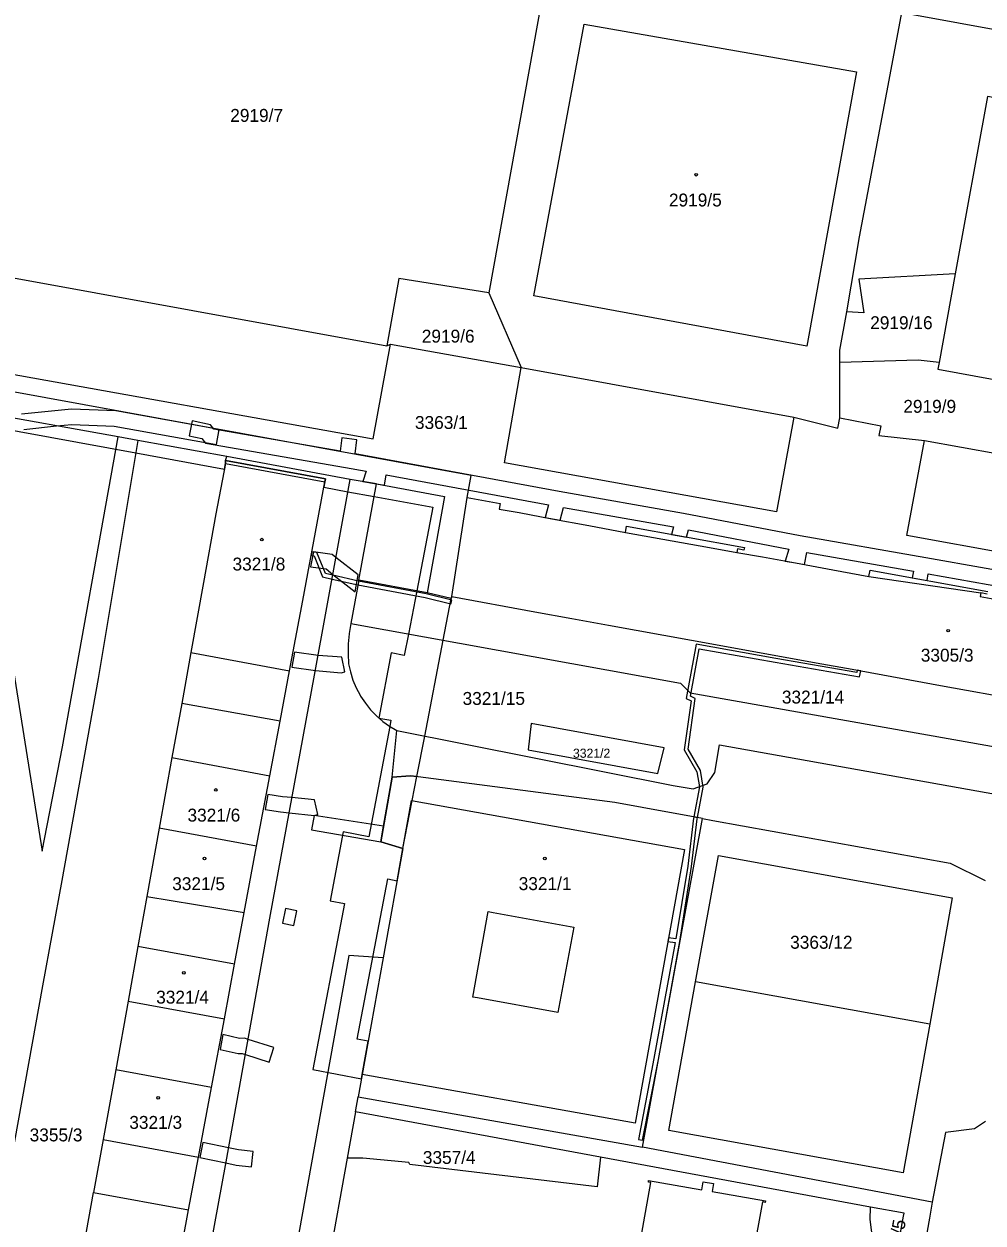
# Model space of a CAD drawing. Extents: x -756746 to -753363, y -1166406 to -1161727.
# Drawn here: x -756138.5 to -756012.2, y -1165220.9 to -1165063.1 of the extents above; entities that cross this region are included whole.
import ezdxf

# ---------------------------------------------------------------- set-up
doc = ezdxf.new("R2010")
doc.units = 0
for name, color, linetype in [('Hranice parcel', 7, 'Continuous'), ('Parcelní čísla', 7, 'Continuous'), ('Vnitřní kresba', 7, 'Continuous'), ('Věcná břemena k části', 7, 'Continuous'), ('Značky budov', 7, 'Continuous')]:
    doc.layers.add(name, color=color, linetype=linetype)

msp = doc.modelspace()

# ---------------------------------------------------------------- linework, layer by layer
at = {"layer": 'Hranice parcel'}
for p, q in [((-756069.09, -1165053.12), (-756077.29, -1165098.47)), ((-756141.83, -1165096.13), (-756090.74, -1165105.46)), ((-756015.89, -1165095.98), (-756018.02, -1165107.64)), ((-756077.29, -1165098.47), (-756073.03, -1165108.3)), ((-756031.07, -1165114.92), (-756031.09, -1165107.65)), ((-756111.79, -1165120.01), (-756123.5, -1165117.9)), ((-756111.96, -1165120.53), (-756111.79, -1165120.01)), ((-756095.54, -1165123.02), (-756111.79, -1165120.01)), ((-756094.41, -1165136.28), (-756095.46, -1165142.01)), ((-756104.77, -1165154.87), (-756117.73, -1165152.53)), ((-756090.01, -1165162.24), (-756089.4, -1165156.08)), ((-756107.86, -1165171.33), (-756120.69, -1165168.96)), ((-756110.77, -1165186.86), (-756123.49, -1165184.51)), ((-756113.81, -1165203.07), (-756126.42, -1165200.75)), ((-756094.85, -1165206.3), (-756094.5, -1165204.31)), ((-756094.85, -1165206.3), (-756095.95, -1165212.38)), ((-756062.61, -1165212.25), (-756094.85, -1165206.3)), ((-756027.04, -1165218.82), (-756062.61, -1165212.25)), ((-756129.33, -1165216.89), (-756116.83, -1165219.19))]:
    msp.add_line(p, q, dxfattribs=at)
for points in [[(-756030.15, -1165100.95), (-756028.49, -1165091.08), (-756024.59, -1165070.49), (-756022.9, -1165061.55)], [(-756022.9, -1165061.55), (-755956.73, -1165073.63), (-755955.35, -1165073.89), (-755955.29, -1165073.59), (-755917.1, -1165080.69), (-755916.12, -1165080.87), (-755921.3, -1165106.43)], [(-755978.99, -1165096.63), (-755975.8, -1165079.06), (-756011.62, -1165072.61), (-756015.89, -1165095.98)], [(-756077.29, -1165098.47), (-756089.14, -1165096.57), (-756090.74, -1165105.46)], [(-756015.89, -1165095.98), (-756028.57, -1165096.68), (-756027.93, -1165101.08), (-756030.15, -1165100.95)], [(-756031.09, -1165107.65), (-756031.09, -1165106.03), (-756030.15, -1165100.95)], [(-756090.74, -1165105.46), (-756090.25, -1165105.23), (-756073.03, -1165108.3)], [(-756123.5, -1165117.9), (-756126.09, -1165117.44), (-756144.77, -1165114.11), (-756146.31, -1165113.83), (-756147.35, -1165107.85)], [(-756018.02, -1165107.64), (-756020.76, -1165107.35), (-756031.09, -1165107.65)], [(-756018.02, -1165107.64), (-756018.18, -1165108.53), (-756005.96, -1165110.74)], [(-756073.03, -1165108.3), (-756037.15, -1165114.85), (-756031.32, -1165116.27), (-756031.07, -1165114.92)], [(-756031.07, -1165114.92), (-756025.7, -1165115.96), (-756025.94, -1165117.24), (-756019.95, -1165117.89), (-756005.3, -1165120.54)], [(-756123.5, -1165117.9), (-756128.71, -1165149.22), (-756133.53, -1165175.81), (-756136.04, -1165189.68), (-756142.01, -1165222.54), (-756147.67, -1165253.74), (-756148.58, -1165258.72), (-756151.4, -1165267.5), (-756153.45, -1165269.67), (-756159.75, -1165276.35), (-756169.92, -1165287.15), (-756163.38, -1165293.27)], [(-756111.96, -1165120.53), (-756111.97, -1165120.95), (-756113.23, -1165127.56), (-756114.86, -1165136.59), (-756116.52, -1165145.81), (-756117.73, -1165152.53)], [(-756104.77, -1165154.87), (-756103.53, -1165148.24), (-756101.79, -1165138.95), (-756100.11, -1165129.97), (-756098.87, -1165123.35), (-756098.79, -1165122.94), (-756111.96, -1165120.53)], [(-756140.12, -1165308.06), (-756137, -1165302.93), (-756133.74, -1165295.68), (-756131.97, -1165289.84), (-756131.26, -1165286.5), (-756127.8, -1165281.93), (-756126.41, -1165276.15), (-756124.34, -1165276.64), (-756120.18, -1165258.76), (-756117.68, -1165244.88), (-756113.4, -1165221.25), (-756111.89, -1165212.86), (-756106.13, -1165180.8), (-756100.24, -1165148.78), (-756095.54, -1165123.02)], [(-756094.41, -1165136.28), (-756092.07, -1165123.61), (-756095.54, -1165123.02)], [(-756082.18, -1165138.45), (-756080.14, -1165125.39), (-756075.78, -1165126.18), (-756075.92, -1165126.94), (-756073.32, -1165127.4), (-756068.99, -1165128.21), (-756064.13, -1165129.11), (-756059.3, -1165130.01), (-756059.15, -1165129.19), (-756043.65, -1165131.99), (-756043.71, -1165132.33), (-756044.55, -1165132.18), (-756044.63, -1165132.63), (-756041.25, -1165133.23), (-756036.92, -1165134.02), (-756031.99, -1165134.93), (-756027.24, -1165135.8), (-756027.1, -1165134.99), (-756011.6, -1165137.79)], [(-756082.18, -1165138.45), (-756082.23, -1165138.72), (-756085.42, -1165137.94), (-756094.41, -1165136.28)], [(-756011.66, -1165138.12), (-756012.5, -1165137.97), (-756012.59, -1165138.44), (-756009.23, -1165139.05)], [(-756082.18, -1165138.45), (-756071.23, -1165140.44), (-756066.37, -1165141.32), (-756061.54, -1165142.2), (-756050.63, -1165144.18), (-756039.74, -1165146.16), (-756034.2, -1165147.17), (-756029.45, -1165148.03), (-756017.82, -1165150.15), (-756007.09, -1165152.1), (-756001.97, -1165153.03), (-755997.4, -1165153.86), (-755985.74, -1165155.98), (-755975.05, -1165157.92), (-755969.99, -1165158.84), (-755965.37, -1165159.68), (-755951.22, -1165162.26), (-755936.7, -1165164.9), (-755936.74, -1165165.14), (-755936.42, -1165165.2), (-755934.12, -1165152.51)], [(-756095.46, -1165142.01), (-756095.68, -1165143.31), (-756095.69, -1165143.36), (-756095.81, -1165144.67), (-756095.83, -1165145.99), (-756095.75, -1165147.3), (-756095.52, -1165148.38), (-756095.19, -1165149.44), (-756094.77, -1165150.46), (-756094.25, -1165151.44), (-756094.17, -1165151.58), (-756093.55, -1165152.5), (-756092.86, -1165153.36), (-756092.09, -1165154.16), (-756091.25, -1165154.88), (-756090.35, -1165155.52), (-756089.4, -1165156.08)], [(-756095.46, -1165142.01), (-756052.05, -1165149.86), (-756050.8, -1165151.12), (-756005.39, -1165159.15)], [(-756117.73, -1165152.53), (-756119.01, -1165159.64), (-756120.69, -1165168.96)], [(-756107.86, -1165171.33), (-756106.12, -1165162.06), (-756104.77, -1165154.87)], [(-756055.06, -1165161.74), (-756054.19, -1165158.35), (-756071.74, -1165155.16), (-756072.12, -1165158.61), (-756055.06, -1165161.74)], [(-756089.4, -1165156.08), (-756053.01, -1165163.31), (-756050.41, -1165163.78), (-756048.53, -1165163.11), (-756047.53, -1165161.61), (-756046.91, -1165157.96), (-756006.43, -1165165.21), (-756005.39, -1165159.15)], [(-756094.5, -1165204.31), (-756057.08, -1165210.94), (-756049.18, -1165167.66), (-756057.12, -1165166.22), (-756060.7, -1165165.57), (-756087.61, -1165162.03), (-756090.01, -1165162.24)], [(-756090.01, -1165162.24), (-756091.53, -1165170.72), (-756088.6, -1165171.61), (-756091.21, -1165186.02), (-756093.97, -1165201.35), (-756094.5, -1165204.31)], [(-756120.69, -1165168.96), (-756122.31, -1165177.93), (-756123.49, -1165184.51)], [(-756110.77, -1165186.86), (-756109.49, -1165180.04), (-756107.86, -1165171.33)], [(-756016.27, -1165178.13), (-756019.25, -1165194.75), (-756050.07, -1165189.15), (-756047.07, -1165172.53), (-756016.27, -1165178.13)], [(-756123.49, -1165184.51), (-756124.79, -1165191.72), (-756126.42, -1165200.75)], [(-756113.81, -1165203.07), (-756112.11, -1165194.03), (-756110.77, -1165186.86)], [(-756126.42, -1165200.75), (-756128.07, -1165209.94), (-756129.33, -1165216.89)], [(-756116.83, -1165219.19), (-756115.53, -1165212.24), (-756113.81, -1165203.07)], [(-756062.61, -1165212.25), (-756063.05, -1165216.16), (-756087.7, -1165213.23), (-756087.83, -1165212.96), (-756093.86, -1165212.39), (-756095.95, -1165212.38)], [(-756095.95, -1165212.38), (-756098.37, -1165225.8), (-756099.21, -1165227.2), (-756101.92, -1165231.7)], [(-756057.24, -1165222.75), (-756055.96, -1165215.58), (-756056.29, -1165215.52), (-756056.26, -1165215.33), (-756049.24, -1165216.55), (-756049.06, -1165215.5), (-756047.71, -1165215.73), (-756047.89, -1165216.78), (-756040.86, -1165218.01), (-756040.9, -1165218.21), (-756041.24, -1165218.15), (-756045.16, -1165239.53)], [(-756132.2, -1165232.84), (-756130.57, -1165223.76), (-756129.33, -1165216.89)], [(-756119.81, -1165235.12), (-756118.11, -1165226.05), (-756117.1, -1165220.62), (-756116.83, -1165219.19)], [(-756025.33, -1165234.65), (-756025.67, -1165231.28), (-756027.07, -1165220.47), (-756027.04, -1165218.82)], [(-756025.33, -1165234.65), (-756022.85, -1165220.96), (-756022.68, -1165220.01), (-756022.61, -1165219.64), (-756027.04, -1165218.82)]]:
    msp.add_lwpolyline(points, dxfattribs=at)
at = {"layer": 'Vnitřní kresba'}
for p, q in [((-756071.35, -1165098.85), (-756064.74, -1165063.12)), ((-756064.74, -1165063.12), (-756028.9, -1165069.38)), ((-756028.9, -1165069.38), (-756035.43, -1165105.51)), ((-756035.43, -1165105.51), (-756071.35, -1165098.85)), ((-756092.53, -1165117.68), (-756090.25, -1165105.23)), ((-756147.35, -1165107.85), (-756092.53, -1165117.68)), ((-756075.25, -1165120.83), (-756073.03, -1165108.3)), ((-756145.15, -1165115.26), (-756136.1, -1165171.96)), ((-756037.15, -1165114.85), (-756039.43, -1165127.31)), ((-756133.44, -1165158.25), (-756126.09, -1165117.44)), ((-756022.25, -1165130.43), (-756019.95, -1165117.89)), ((-756111.97, -1165120.95), (-756098.87, -1165123.35)), ((-756039.43, -1165127.31), (-756075.25, -1165120.83)), ((-756092.07, -1165123.61), (-756083.12, -1165125.28)), ((-756083.12, -1165125.28), (-756085.42, -1165137.94)), ((-756059.3, -1165130.01), (-756048.23, -1165131.99)), ((-755986.33, -1165136.96), (-756022.25, -1165130.43)), ((-756048.23, -1165131.99), (-756044.63, -1165132.63)), ((-756027.24, -1165135.8), (-756012.5, -1165137.97)), ((-756116.52, -1165145.81), (-756103.53, -1165148.24)), ((-756136.1, -1165171.96), (-756133.44, -1165158.25)), ((-756119.01, -1165159.64), (-756106.12, -1165162.06)), ((-756088.6, -1165171.61), (-756087.46, -1165165.31)), ((-756087.46, -1165165.31), (-756051.54, -1165171.76)), ((-756049.18, -1165167.66), (-756047.78, -1165167.94)), ((-756047.78, -1165167.94), (-756016.53, -1165173.53)), ((-756051.54, -1165171.76), (-756058.03, -1165207.79)), ((-756016.53, -1165173.53), (-756011.95, -1165175.85)), ((-756122.31, -1165177.93), (-756109.49, -1165180.04)), ((-756079.4, -1165191.17), (-756077.39, -1165179.9)), ((-756077.39, -1165179.9), (-756076.74, -1165180.02)), ((-756076.74, -1165180.02), (-756066.08, -1165181.98)), ((-756066.08, -1165181.98), (-756068.19, -1165193.21)), ((-756095.74, -1165185.69), (-756103.2, -1165227.08)), ((-756091.21, -1165186.02), (-756095.74, -1165185.69)), ((-756053.61, -1165208.75), (-756050.07, -1165189.15)), ((-756124.79, -1165191.72), (-756112.11, -1165194.03)), ((-756078.78, -1165191.28), (-756079.4, -1165191.17)), ((-756068.19, -1165193.21), (-756078.78, -1165191.28)), ((-756019.25, -1165194.75), (-756022.76, -1165214.32)), ((-756058.03, -1165207.79), (-756093.97, -1165201.35)), ((-756011.91, -1165207.54), (-756013.33, -1165208.5)), ((-756022.76, -1165214.32), (-756053.61, -1165208.75)), ((-756017.15, -1165209), (-756018.92, -1165218.17)), ((-756013.33, -1165208.5), (-756017.15, -1165209)), ((-756128.07, -1165209.94), (-756115.53, -1165212.24)), ((-756018.92, -1165218.17), (-756057.08, -1165210.94)), ((-756018.92, -1165218.17), (-756019.26, -1165220.26)), ((-756019.26, -1165220.26), (-756031, -1165285.45))]:
    msp.add_line(p, q, dxfattribs=at)
at = {"layer": 'Věcná břemena k části'}
for points in [[(-756150.46, -1165114.66), (-756123.77, -1165119.54), (-756112.11, -1165121.67), (-756111.97, -1165120.95), (-756111.96, -1165120.53), (-756098.79, -1165122.94), (-756098.87, -1165123.35), (-756099.01, -1165124.07), (-756095.84, -1165124.65), (-756092.38, -1165125.28), (-756084.68, -1165126.69), (-756086.79, -1165137.69), (-756087.88, -1165143.38), (-756088.42, -1165146.21), (-756090.15, -1165145.88), (-756091.78, -1165154.44), (-756090.18, -1165154.74), (-756090.33, -1165155.54), (-756093.11, -1165170.06), (-756096.45, -1165169.42), (-756098.18, -1165178.49), (-756096.3, -1165178.85), (-756100.48, -1165200.69), (-756094.07, -1165201.92), (-756093.97, -1165201.35), (-756093.19, -1165197), (-756094.63, -1165196.72), (-756090.59, -1165175.63), (-756089.37, -1165175.86), (-756088.6, -1165171.61), (-756091.53, -1165170.72), (-756091.16, -1165168.67), (-756090.01, -1165162.24), (-756087.61, -1165162.03), (-756086.77, -1165162.14), (-756085.73, -1165156.81), (-756083.29, -1165144.21), (-756082.23, -1165138.72), (-756082.18, -1165138.45), (-756080.14, -1165125.39), (-756079.62, -1165122.53), (-756145.76, -1165110.44)], [(-756138.52, -1165116.44), (-756134.21, -1165115.99), (-756132.2, -1165115.78), (-756126.61, -1165116.02), (-756113.13, -1165118.42), (-756112.78, -1165116.45), (-756126.39, -1165114.02), (-756132.26, -1165113.78), (-756138.82, -1165114.46)], [(-756003.86, -1165136.18), (-756019.77, -1165133.35), (-756036.3, -1165130.45), (-756051.64, -1165127.5), (-756068.02, -1165124.6), (-756092.02, -1165120.17), (-756094.89, -1165119.65), (-756094.65, -1165117.82), (-756096.64, -1165117.56), (-756096.86, -1165119.3), (-756113.48, -1165116.43), (-756113.92, -1165115.85), (-756116.34, -1165115.33), (-756116.76, -1165117.29), (-756115.07, -1165117.65), (-756114.6, -1165118.26), (-756096.17, -1165121.44), (-756093.46, -1165121.94), (-756093.86, -1165123.31), (-756092.07, -1165123.61), (-756091.05, -1165123.8), (-756090.83, -1165122.41), (-756069.43, -1165126.36), (-756069.86, -1165128.05), (-756067.89, -1165128.41), (-756067.45, -1165126.73), (-756052.99, -1165129.29), (-756053.23, -1165130.26), (-756051.26, -1165130.62), (-756051.02, -1165129.65), (-756037.78, -1165132.2), (-756038.29, -1165133.77), (-756036.92, -1165134.02), (-756035.73, -1165134.24), (-756035.44, -1165132.63), (-756021.39, -1165135.09), (-756021.56, -1165135.99), (-756019.6, -1165136.35), (-756019.43, -1165135.44), (-756005.63, -1165137.9)]]:
    msp.add_lwpolyline(points, dxfattribs=at)
for points in [[(-756098.72, -1165134.82), (-756097.82, -1165135.53), (-756094.9, -1165137.83), (-756094.49, -1165135.6), (-756097.42, -1165133.3), (-756097.9, -1165132.92), (-756100.39, -1165132.56), (-756100.76, -1165134.52)], [(-756082.29, -1165139.43), (-756082.17, -1165138.94), (-756085.55, -1165138.08), (-756094.44, -1165136.43), (-756097.84, -1165135.64), (-756098.81, -1165135.42), (-756099.96, -1165132.67), (-756100.6, -1165132.56), (-756100.69, -1165133.05), (-756100.31, -1165133.11), (-756099.18, -1165135.85), (-756097.93, -1165136.14), (-756094.53, -1165136.92), (-756085.66, -1165138.56)], [(-756096.24, -1165148.38), (-756096.64, -1165146.42), (-756099.77, -1165146.19), (-756102.86, -1165145.77), (-756103.23, -1165147.74), (-756100.13, -1165148.17), (-756096.74, -1165148.48)], [(-756028.85, -1165148.45), (-756039.52, -1165146.6), (-756050.01, -1165144.73), (-756051.32, -1165151.87), (-756050.66, -1165152.16), (-756051.57, -1165158.63), (-756049.9, -1165161.52), (-756049.57, -1165163.48), (-756050.32, -1165167.45), (-756049.83, -1165167.54), (-756049.06, -1165163.53), (-756049.42, -1165161.34), (-756051.05, -1165158.53), (-756050.12, -1165151.86), (-756050.76, -1165151.57), (-756049.61, -1165145.31), (-756039.6, -1165147.1), (-756028.47, -1165149.03), (-756028.3, -1165148.24), (-756028.79, -1165148.15)], [(-756086.77, -1165162.14), (-756087.61, -1165162.03), (-756090.01, -1165162.24), (-756091.53, -1165170.72), (-756088.6, -1165171.61)], [(-756099.79, -1165167.14), (-756100.23, -1165165.19), (-756103.21, -1165164.92), (-756104.48, -1165164.81), (-756106.37, -1165164.5), (-756106.74, -1165166.46), (-756104.74, -1165166.79), (-756103.58, -1165166.91), (-756100.3, -1165167.25)], [(-756091.53, -1165170.72), (-756091.16, -1165168.67), (-756100.3, -1165167.25), (-756100.66, -1165169.16)], [(-756051.09, -1165173.92), (-756052.66, -1165183.51), (-756053.63, -1165183.36), (-756053.72, -1165183.85), (-756052.74, -1165184.01), (-756055.55, -1165199.27), (-756057.57, -1165209.91), (-756057.08, -1165210), (-756054.97, -1165199.38), (-756052.14, -1165183.86), (-756050.59, -1165173.98), (-756049.86, -1165167.72), (-756049.83, -1165167.54), (-756050.32, -1165167.45), (-756050.36, -1165167.64)], [(-756104.07, -1165179.5), (-756104.47, -1165181.46), (-756102.95, -1165181.77), (-756102.55, -1165179.81)], [(-756112.3, -1165196.12), (-756112.67, -1165198.08), (-756110.3, -1165198.62), (-756109.75, -1165198.61), (-756109.35, -1165198.73), (-756106.21, -1165199.73), (-756105.61, -1165197.83), (-756109, -1165196.75), (-756109.47, -1165196.6), (-756110.11, -1165196.62)], [(-756114.96, -1165210.31), (-756115.33, -1165212.28), (-756111.91, -1165212.99), (-756110.55, -1165213.28), (-756108.55, -1165213.5), (-756108.33, -1165211.52), (-756110.23, -1165211.3), (-756111.56, -1165211.02)]]:
    msp.add_lwpolyline(points, close=True, dxfattribs=at)
at = {"layer": 'Značky budov'}
for centre in [(-756049.98, -1165082.92), (-756107.18, -1165130.96), (-756016.82, -1165142.94), (-756113.23, -1165163.91), (-756114.73, -1165172.94), (-756069.92, -1165172.93), (-756117.45, -1165187.98), (-756120.82, -1165204.45)]:
    msp.add_circle(centre, 0.175, dxfattribs=at)

# ---------------------------------------------------------------- texts
at = {"layer": 'Parcelní čísla'}
for s, height, p in [('2919/7', 1.7, (-756111.34, -1165075.96)), ('2919/5', 1.7, (-756053.58, -1165087.1)), ('2919/16', 1.7, (-756027.08, -1165103.25)), ('2919/6', 1.7, (-756086.12, -1165105.02)), ('2919/9', 1.7, (-756022.72, -1165114.26)), ('3363/1', 1.7, (-756087.02, -1165116.39)), ('3321/8', 1.7, (-756111.04, -1165135.02)), ('3305/3', 1.7, (-756020.42, -1165147.02)), ('3321/15', 1.7, (-756080.75, -1165152.71)), ('3321/14', 1.7, (-756038.71, -1165152.53)), ('3321/2', 1.2, (-756066.21, -1165159.67)), ('3321/6', 1.7, (-756116.97, -1165168.07)), ('3321/5', 1.7, (-756118.98, -1165177.1)), ('3321/1', 1.7, (-756073.36, -1165177.09)), ('3363/12', 1.7, (-756037.62, -1165184.81)), ('3321/4', 1.7, (-756121.09, -1165192.03)), ('3321/3', 1.7, (-756124.63, -1165208.52)), ('3355/3', 1.7, (-756137.75, -1165210.17)), ('3357/4', 1.7, (-756085.98, -1165213.14))]:
    msp.add_text(s, height=height, dxfattribs=at).set_placement(p)
msp.add_text('3357/5', height=1.7, rotation=80, dxfattribs=at).set_placement((-756023.57, -1165227.47))

doc.saveas('drawing.dxf')
